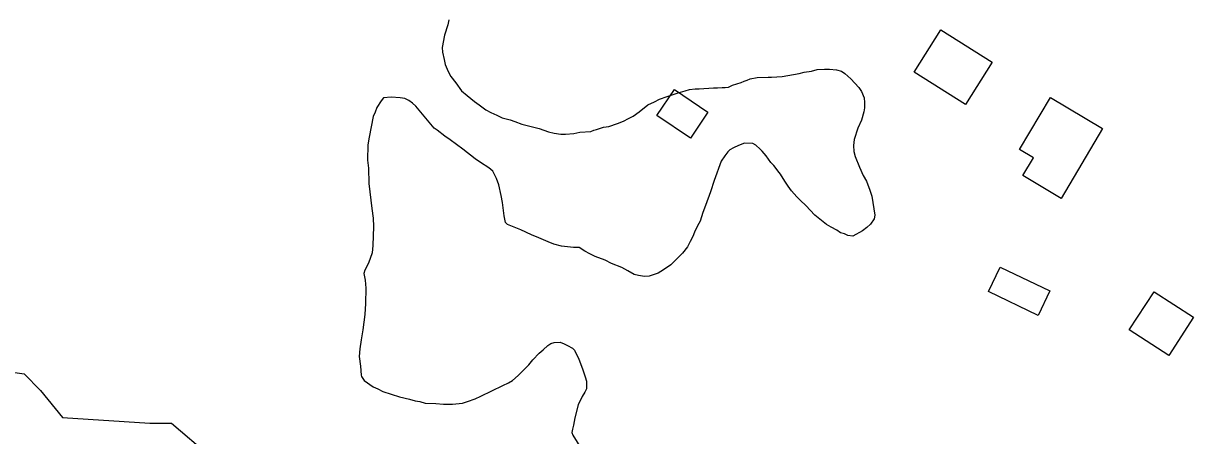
# Model space of a CAD drawing. Extents: x 3263578 to 3301413, y 764927 to 798602.
# Drawn here: x 3276789 to 3277627, y 782923 to 783219 of the extents above; entities that cross this region are included whole.
import ezdxf

# ---------------------------------------------------------------- set-up
doc = ezdxf.new("R2010")
doc.units = 0
for name, color, linetype in [('V-BLDG-OTLN', 7, 'Continuous'), ('V-SITE-VEGE', 7, 'Continuous'), ('V-TOPO-SHOR', 7, 'Continuous')]:
    doc.layers.add(name, color=color, linetype=linetype)

msp = doc.modelspace()

# ---------------------------------------------------------------- linework, layer by layer
at = {"layer": 'V-BLDG-OTLN'}
for points in [[(3277463.71, 783160.47), (3277426.95, 783183.57), (3277445.96, 783213.81), (3277482.71, 783190.71)], [(3277255.07, 783171.03), (3277279.15, 783154.92), (3277266.67, 783136.28), (3277242.59, 783152.39)], [(3277532.17, 783093.08), (3277504.77, 783109.39), (3277512.4, 783122.21), (3277502.46, 783128.13), (3277524.61, 783165.33), (3277561.94, 783143.11)], [(3277524.21, 783026.83), (3277515.82, 783009.21), (3277480.06, 783026.23), (3277488.45, 783043.85)], [(3277627.11, 783007.83), (3277609.31, 782980.4), (3277581.04, 782998.75), (3277598.84, 783026.18)]]:
    msp.add_lwpolyline(points, close=True, dxfattribs=at)
at = {"layer": 'V-SITE-VEGE'}
for points in [[(3277093.47, 783221.06), (3277092.67, 783217.51), (3277090.34, 783210.08), (3277088.69, 783201.2), (3277088.96, 783197.98), (3277090.26, 783192.59), (3277090.88, 783189.01), (3277092.9, 783183.96), (3277094.95, 783180.34), (3277098.41, 783175.97), (3277102.54, 783170.16), (3277106.74, 783166.84), (3277111.98, 783162.43), (3277115.14, 783160.21), (3277120.04, 783156.52), (3277123.56, 783154.64), (3277127.8, 783152.75), (3277131.68, 783150.87), (3277137.35, 783149.3), (3277140.89, 783148.14), (3277145.83, 783146.23), (3277149.74, 783145.42), (3277158.24, 783143.07), (3277164.96, 783140.76), (3277168.87, 783139.95), (3277173.85, 783139.11), (3277177.05, 783139.03), (3277183.14, 783139.59), (3277187.44, 783140.55), (3277195.31, 783141.07), (3277197.47, 783142.08), (3277199.27, 783142.39), (3277204.3, 783144.05), (3277208.24, 783144.67), (3277214.36, 783146.66), (3277218.68, 783148.33), (3277222.3, 783150.38), (3277225.56, 783152.08)], [(3277225.56, 783152.08), (3277229.92, 783155.19), (3277236.1, 783160.03), (3277240.8, 783162.41), (3277244.42, 783164.1), (3277249.82, 783166.1), (3277257.73, 783168.76), (3277262.76, 783170.06), (3277266, 783171.05), (3277269.94, 783171.67), (3277272.79, 783171.59), (3277283.16, 783172.4), (3277286.02, 783172.33), (3277289.23, 783172.61), (3277291.38, 783172.56), (3277293.88, 783172.85), (3277296.77, 783174.21), (3277302.89, 783176.19), (3277305.05, 783177.21), (3277307.21, 783177.87), (3277309.38, 783178.88), (3277314.4, 783179.83), (3277322.25, 783179.99), (3277324.75, 783179.93), (3277332.25, 783180.45), (3277344.44, 783182.64), (3277348.04, 783183.62), (3277353.4, 783184.2), (3277357.36, 783185.53), (3277362.72, 783185.75), (3277366.29, 783185.66), (3277371.27, 783185.18), (3277374.82, 783184.38), (3277377.27, 783182.53), (3277381.46, 783178.86), (3277387.37, 783172.64), (3277389.08, 783169.75), (3277391.1, 783165.06), (3277391.38, 783161.84), (3277391.28, 783157.92), (3277390.85, 783155.07), (3277389.28, 783149.05), (3277386.64, 783143.4), (3277383.94, 783135.26), (3277383.47, 783130.99), (3277383.72, 783126.7), (3277384.7, 783123.11), (3277387.72, 783115.54), (3277390.42, 783109.4), (3277392.82, 783105.42), (3277395.16, 783098.94), (3277396.48, 783094.62), (3277398.63, 783081.01), (3277398.21, 783078.52), (3277395.62, 783074.66), (3277393.06, 783072.23), (3277389.78, 783069.81), (3277382.91, 783066.06), (3277379.35, 783066.5), (3277376.88, 783067.64), (3277374.05, 783068.42), (3277371.6, 783070.27), (3277367.37, 783072.51), (3277364.21, 783074.38), (3277359.3, 783078.07), (3277355.81, 783081.01), (3277349.2, 783087.96), (3277345.37, 783091.62), (3277342.93, 783094.18), (3277339.12, 783098.56), (3277336.7, 783101.83), (3277334.3, 783105.46), (3277331.21, 783110.53), (3277329.13, 783112.73), (3277328.1, 783114.54), (3277326.37, 783116.72), (3277324.29, 783118.92), (3277320.84, 783123.64), (3277318.06, 783126.92), (3277316.67, 783128.39), (3277313.54, 783131.32), (3277311.42, 783132.44), (3277305.36, 783132.59), (3277301.03, 783130.92), (3277297.42, 783129.22), (3277294.89, 783127.86), (3277293.43, 783126.47), (3277291.22, 783123.67), (3277288.62, 783119.81), (3277283.64, 783106.02), (3277280.94, 783097.88), (3277277.48, 783087.97), (3277275.57, 783083.03), (3277273.63, 783076.65), (3277271.76, 783073.48), (3277269.5, 783068.91), (3277268.35, 783065.72), (3277266.48, 783062.2), (3277264.6, 783058.32), (3277260.92, 783053.78), (3277259.45, 783052.38)], [(3277259.45, 783052.38), (3277255.42, 783048.2), (3277252.5, 783045.42), (3277247.42, 783041.98), (3277243.43, 783039.58), (3277236.95, 783037.25), (3277233.73, 783036.97), (3277229.47, 783037.79), (3277226.28, 783038.59), (3277221.7, 783041.2), (3277217.48, 783043.45), (3277210.06, 783046.49), (3277205.48, 783048.74), (3277198.41, 783051.42), (3277194.53, 783053.3), (3277191.01, 783055.17), (3277186.79, 783057.78), (3277182.87, 783057.87), (3277174.33, 783058.8), (3277168.66, 783060.37), (3277164.77, 783061.9), (3277158.06, 783064.92), (3277152.76, 783066.84), (3277145, 783070.6), (3277135.46, 783074.41), (3277134.08, 783075.87), (3277133.12, 783080.54), (3277131.94, 783090.2), (3277130.99, 783095.22), (3277129.4, 783102.75), (3277127.73, 783107.43), (3277125, 783112.5), (3277122.21, 783115.07), (3277116.24, 783118.79), (3277112.38, 783121.38), (3277103.63, 783128.38), (3277094.52, 783135.03), (3277090.66, 783137.62), (3277085.06, 783142.05), (3277082.96, 783143.53), (3277069.79, 783159.2), (3277067.35, 783161.41), (3277064.9, 783163.25), (3277062.08, 783164.75), (3277058.52, 783165.2), (3277052.11, 783165.72), (3277046.74, 783165.14), (3277044.91, 783163.04), (3277041.93, 783158.12), (3277040.78, 783154.94), (3277039.27, 783151.76), (3277036.4, 783136.85), (3277035.55, 783131.52), (3277035.27, 783120.46), (3277035.85, 783114.74), (3277036.28, 783103.67), (3277038.33, 783085.77), (3277039.23, 783078.97), (3277039.44, 783072.89), (3277039.1, 783059.34), (3277038.6, 783054), (3277035.92, 783046.58), (3277033.3, 783041.65), (3277032.52, 783039.17), (3277033.47, 783034.5), (3277034.05, 783028.78), (3277033.77, 783017.72), (3277033.21, 783009.89), (3277031.87, 782998.86), (3277030.61, 782991.75), (3277029.74, 782985.35), (3277029.25, 782979.66), (3277030.14, 782972.85), (3277030.7, 782966.42), (3277031.02, 782965.33), (3277032.74, 782962.44), (3277039.4, 782957.99), (3277042.58, 782956.48), (3277046.1, 782954.61), (3277058.14, 782950.74), (3277065.23, 782949.14), (3277069.48, 782947.96), (3277072.69, 782947.52), (3277076.58, 782946.35), (3277084.07, 782946.16), (3277089.77, 782945.66), (3277096.19, 782945.5), (3277103.35, 782946.39), (3277106.94, 782947.37), (3277112.34, 782949.38), (3277116.32, 782951.42), (3277132.21, 782958.87), (3277136.18, 782960.91), (3277139.08, 782962.62), (3277143.09, 782966.09), (3277146.02, 782968.87), (3277150.78, 782973.75), (3277153.72, 782977.24), (3277158.13, 782982.13), (3277161.04, 782984.55), (3277164.33, 782987.68)], [(3277164.33, 782987.68), (3277166.51, 782989.06), (3277169.02, 782989.71), (3277173.31, 782989.96), (3277176.14, 782988.82), (3277178.61, 782987.68), (3277182.13, 782985.81), (3277183.52, 782984.35), (3277186.57, 782977.85), (3277189.25, 782971), (3277191.25, 782965.24), (3277192.24, 782962), (3277192.1, 782956.65), (3277190.97, 782954.18), (3277189.11, 782951.02), (3277186.1, 782945.03), (3277183.73, 782935.81), (3277182.88, 782930.48), (3277182.1, 782927.64), (3277181.68, 782925.16), (3277182.35, 782923.35), (3277195.37, 782901.97)]]:
    msp.add_lwpolyline(points, dxfattribs=at)
at = {"layer": 'V-TOPO-SHOR'}
msp.add_lwpolyline([(3276761.82, 782971.12), (3276789.21, 782967.21), (3276800.95, 782955.47), (3276816.6, 782935.9), (3276879.22, 782931.98), (3276894.87, 782931.98), (3276922.26, 782908.49)], dxfattribs=at)

doc.saveas('drawing.dxf')
